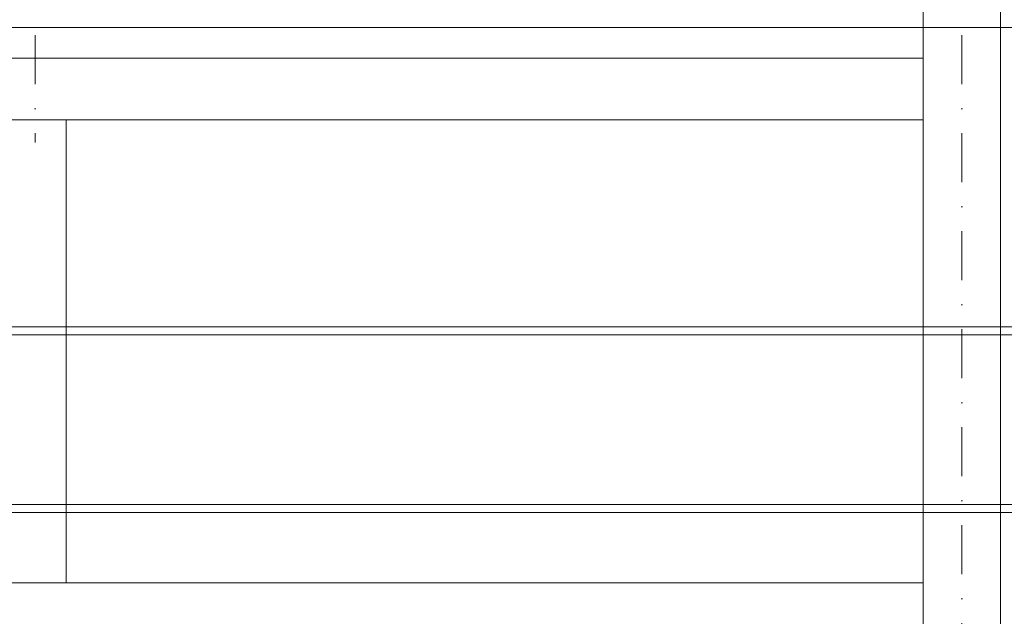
# Model space of a CAD drawing. Header units: millimetres. Extents: x -916886 to 3713765, y -2985421 to 1675785.
# Tile 154 of 656: x 71900 to 78275, y -25716 to -21850. Entities that reach past the tile are written whole.
import ezdxf

# ---------------------------------------------------------------- set-up
doc = ezdxf.new("R2010")
doc.units = ezdxf.units.MM
doc.linetypes.add('CENTERX2', pattern=[101.6, 63.5, -12.7, 12.7, -12.7])
doc.linetypes.add('DASHDOT', pattern=[25.4, 12.7, -6.35, 0, -6.35])
for name, color, linetype, lineweight in [('A99_N_kce-pohl', 1, 'Continuous', 9), ('A99_N_kce-rez-sil', 6, 'Continuous', 18), ('A99_S_kce-pohl', 7, 'Continuous', 5), ('A99_S_osy', 1, 'CENTERX2', 5)]:
    doc.layers.add(name, color=color, linetype=linetype, lineweight=lineweight)

msp = doc.modelspace()

# ---------------------------------------------------------------- linework, layer by layer
at = {"layer": 'A99_N_kce-pohl', "color": 1, "linetype": 'Continuous'}
msp.add_lwpolyline([(30250, -21900), (150802.5, -21900)], dxfattribs=at)
at = {"layer": 'A99_N_kce-rez-sil', "color": 1, "linetype": 'Continuous', "lineweight": 5}
msp.add_line((72200, -25500), (72200, -22500), dxfattribs=at)
for points in [[(66250, -22100), (77750, -22100)], [(66250, -22500), (77750, -22500)], [(66250, -25500), (77750, -25500)]]:
    msp.add_lwpolyline(points, dxfattribs=at)
at = {"layer": 'A99_S_kce-pohl', "linetype": 'Continuous'}
for p, q in [((77750, -32820), (77750, -20796.9)), ((78250, -32820), (78250, -20796.9))]:
    msp.add_line(p, q, dxfattribs=at)
for points in [[(5750, -23840), (150300, -23840)], [(5750, -23892.5), (150300, -23892.5)], [(5750, -24992.5), (150300, -24992.5)], [(5750, -25042.5), (150300, -25042.5)]]:
    msp.add_lwpolyline(points, dxfattribs=at)
at = {"layer": 'A99_S_osy', "linetype": 'DASHDOT', "lineweight": 5, "ltscale": 25}
for p, q in [((72000, -16870), (72000, -22645)), ((78000, -16870), (78000, -35260))]:
    msp.add_line(p, q, dxfattribs=at)

doc.saveas('drawing.dxf')
